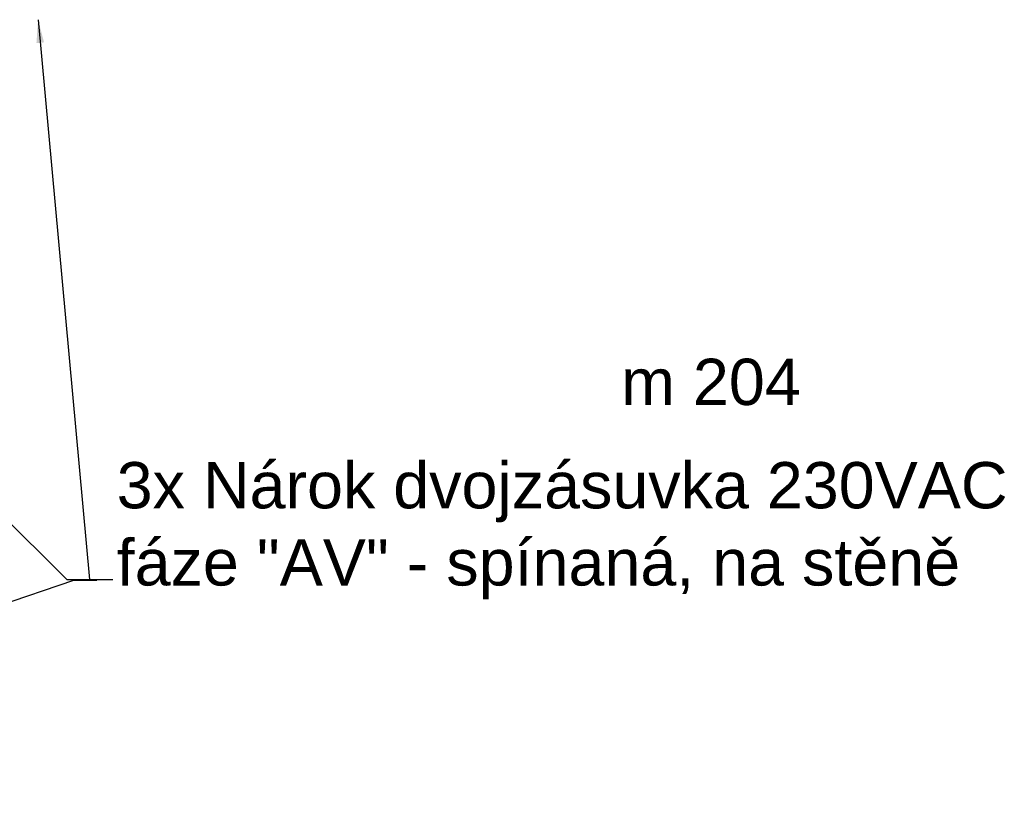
# Model space of a CAD drawing. Header units: millimetres. Extents: x 40090 to 187415, y -53271 to 40260.
# Tile 375 of 406: x 141076 to 145332, y 21359 to 24749. Entities that reach past the tile are written whole.
import ezdxf

# ---------------------------------------------------------------- set-up
doc = ezdxf.new("R2010")
doc.units = ezdxf.units.MM
doc.layers.add('AVM_sp_230VAC', color=170, linetype='Continuous')
doc.styles.add('AVM', font='arial.ttf')
doc.styles.get("Standard").update_dxf_attribs({"font": 'arial.ttf'})
doc.dimstyles.new('AVM-1_50', dxfattribs={"dimscale": 40, "dimtxt": 2.5, "dimasz": 2.5, "dimexe": 1.25, "dimexo": 0.625, "dimtad": 1, "dimdec": 0, "dimrnd": 1, "dimtxsty": 'AVM', "dimcen": 2.5, "dimclrd": 256, "dimclre": 256, "dimclrt": 256, "dimadec": 0, "dimazin": 0, "dimtfac": 1, "dimtdec": 0, "dimtmove": 0, "dimatfit": 3, "dimfxl": 0, "dimarcsym": 0})

msp = doc.modelspace()

# ---------------------------------------------------------------- texts
at = {"insert": (143675.7, 23081.5), "char_height": 200, "width": 1361.318, "attachment_point": 7}
msp.add_mtext('{\\C7;m 204}', dxfattribs=at)
at = {"layer": 'AVM_sp_230VAC', "insert": (141495.2, 22244.2), "char_height": 200, "attachment_point": 7, "style": 'AVM'}
msp.add_mtext('3x Nárok dvojzásuvka 230VAC\\Pfáze "AV" - spínaná, na stěně', dxfattribs=at)

# ---------------------------------------------------------------- leaders
at = {"layer": 'AVM_sp_230VAC', "annotation_type": 0, "has_hookline": 1, "hookline_direction": 0}
for points, text_width in [([(138837.2, 24748.8), (141280.2, 22331.1), (141380.2, 22331.1)], 3828.6), ([(141155.6, 24748.8), (141378.4, 22331.1), (141478.4, 22331.1)], 3828.6), ([(138561.9, 21395.8), (141309.3, 22327.3), (141409.3, 22327.3)], 3828.6), ([(136317.8, 21428.9), (138801.1, 7355.8), (138901.1, 7355.8)], 4020.5)]:
    msp.add_leader(points, dimstyle='AVM-1_50', override={"dimgap": 0.625, "dimtad": 0}, dxfattribs=dict(at, text_width=text_width))

doc.saveas('drawing.dxf')
